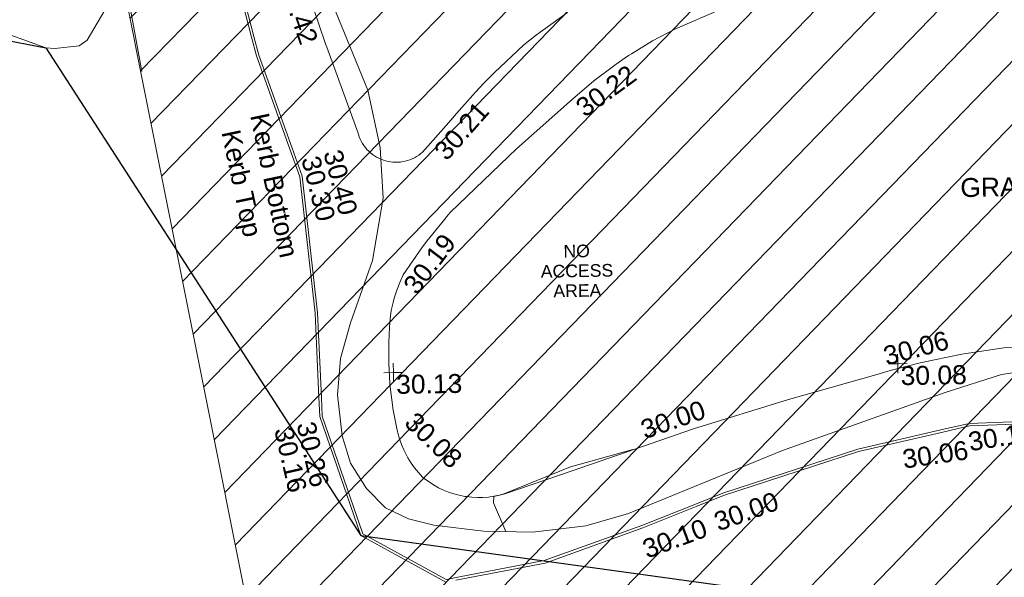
# Model space of a CAD drawing. Header units: millimetres. Extents: x -287732 to 520720, y -103372 to 287754.
# Tile 315 of 380: x 218949 to 238464, y 94482 to 105540. Entities that reach past the tile are written whole.
import ezdxf

# ---------------------------------------------------------------- set-up
doc = ezdxf.new("R2010")
doc.units = ezdxf.units.MM
doc.linetypes.add('IMPORT-HIDDEN2 _3_', pattern=[4762.5, 3175, -1587.5])
doc.linetypes.add('IMPORT-UG_ELEC_STREET LIGHTING_QLB2 _2_', pattern=[2700, 1500, -300.0000000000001, 0, -250, 150, -300.0000000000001, 0, -200])
for name, color, linetype, lineweight, true_color in [('00_UAV_FENCE', 7, 'Continuous', 9, 0x264c2f), ('00_UAV_FOOTPATH', 7, 'Continuous', 9, 0xa50000), ('00_UAV_KERB_BOTTOM', 1, 'Continuous', 9, 0xff0000), ('00_UAV_KERB_TOP', 7, 'Continuous', 9, 0xa500a5), ('00_UAV_LEVEL_SPOT', 7, 'Continuous', 9, 0x666666), ('00_UAV_TREE_LINE', 7, 'Continuous', 9, 0x52a552), ('01_DTM_CONTOUR_MJR', 7, 'Continuous', 9, 0x7f3f00), ('12333-PUM-2D-U-0001-C01 - Rev2_REVIT IMPORT_dwg', 7, 'Continuous', 9, 0x767676), ('PUM-CHAMBER EXTENTS', 6, 'IMPORT-HIDDEN2 _3_', 9, 0xff00ff), ('PUM-SURVEY BOUNDARY_EXTENT', 190, 'Continuous', 25, 0x7f00ff), ('PUM-UNABLE TO SURVEY', 190, 'Continuous', 9, 0x7f00ff)]:
    doc.layers.add(name, color=color, linetype=linetype, lineweight=lineweight, true_color=true_color)
doc.layers.add('00_UAV_SURVEY_TEXT', color=7, linetype='Continuous', lineweight=9)
doc.styles.add('Arial_1', font='arial.ttf', dxfattribs={"height": 250})
doc.styles.add('Swis721 Lt BT_2', font='swissl.ttf', dxfattribs={"height": 375})

# ---------------------------------------------------------------- blocks, each defined once
blk = doc.blocks.new('12333-PUM-2D-U-0001-C01 - Rev2_REVIT IMPORT_dwg_UAV-2077255-Site Location Plan Proposed')
at = {"layer": '00_UAV_LEVEL_SPOT', "color": 254, "true_color": 0xcccccc, "flags": 128}
for points in [[(0, -500.0000000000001), (0, 0), (-500.0000000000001, 0)], [(500.0000000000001, 0), (0, 0), (0, 500.0000000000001)]]:
    blk.add_lwpolyline(points, dxfattribs=at)
blk = doc.blocks.new('12333-PUM-2D-U-0001-C01 - Rev2_REVIT IMPORT_dwg_MGS62954_T2_Galway_ITM_3d_Rev1-2077680-Site Location Plan Proposed')
at = {"layer": '00_UAV_FENCE', "color": 254, "true_color": 0xcccccc, "flags": 128}
blk.add_lwpolyline([(534122607.6985, 725669914.9365001), (534123043.6985002, 725667551.9365001), (534123486.2972962, 725664994.7941326), (534123560.6985002, 725664564.9365002), (534124179.6985, 725661540.9365002), (534124438.1148047, 725660094.410857), (534124691.6985, 725658674.9365002), (534125122.6985, 725656058.9365)], dxfattribs=at)
at = {"layer": '00_UAV_FOOTPATH', "color": 254, "true_color": 0xcccccc, "flags": 128}
for points in [[(534133576.2533003, 725657080.8251882), (534132951.9597373, 725656644.9734665), (534132701.2533003, 725656452.8251883), (534132099.3895124, 725655909.5027679), (534131893.2533003, 725655706.8251883), (534131726.9570456, 725655528.7627413), (534131339.8256434, 725655114.2400886), (534131186.2533003, 725654935.8251883), (534130655.2533002, 725654361.8251883), (534130617.3964121, 725654330.7036847), (534130577.6600905, 725654302.0206463), (534130536.2011563, 725654275.8892713), (534130493.1832295, 725654252.4126889), (534130448.776082, 725654231.6835498), (534130403.1549683, 725654213.783663), (534130356.4999343, 725654198.783671), (534130308.995106, 725654186.7427717), (534130260.8279633, 725654177.7084855), (534130212.1886, 725654171.716466), (534130163.2689734, 725654168.7903615), (534130114.2621468, 725654168.9417198), (534130065.3615279, 725654172.1699433), (534130016.760105, 725654178.4622921), (534129968.6496857, 725654187.7939328), (534129922.2533002, 725654199.8251882), (534129875.6707559, 725654215.0488055), (534129830.1360306, 725654233.1673247), (534129785.8288287, 725654254.1092403), (534129742.9240108, 725654277.7919041), (534129701.5909024, 725654304.121851), (534129661.9926265, 725654332.9951694), (534129624.2854595, 725654364.2979091), (534129588.6182143, 725654397.9065328), (534129555.1316531, 725654433.6884022), (534129523.9579323, 725654471.502303), (534129495.22008, 725654511.1990006), (534129469.0315117, 725654552.6218307), (534129445.4955816, 725654595.6073161), (534129424.7051751, 725654639.9858127), (534129406.7423427, 725654685.5821787), (534129391.6779752, 725654732.2164665), (534129384.2533002, 725654759.8251883), (534128792.3077646, 725656473.0984459), (534128769.2533003, 725656539.8251882), (534128055.2533002, 725658781.8251883)], [(534136619.2533004, 725657090.8251883), (534135697.2533002, 725656712.8251883), (534135248.9098812, 725656483.9960251), (534134827.2240831, 725656235.9280546), (534134769.2533003, 725656201.8251883), (534134522.5605534, 725656040.2647041), (534134072.199377, 725655713.3616179), (534133643.2533002, 725655358.8251884), (534132517.2533003, 725654395.8251883), (534131189.2533004, 725653158.8251882), (534131142.4905623, 725653106.9067898), (534131040.7748144, 725652985.7855816), (534130708.2533003, 725652589.8251882), (534130623.1195975, 725652480.2818613), (534130229.2533002, 725651931.8251882), (534130157.8839879, 725651784.4160262), (534130095.7354283, 725651632.4218146), (534130043.2533004, 725651476.8251882), (534130018.3963717, 725651389.2218617), (534129981.3375059, 725651229.2489755), (534129954.3965482, 725651067.2648138), (534129937.6798219, 725650903.9086537), (534129931.2533003, 725650739.8251883), (534129921.5598603, 725650597.5899986), (534129911.0726462, 725650189.1338445), (534129926.2533003, 725649780.8251883), (534129935.4683118, 725649662.4731313), (534129983.6701264, 725649256.7355361), (534130057.2533002, 725648854.8251882), (534130068.492393, 725648802.1950848), (534130098.7767652, 725648686.4618976), (534130136.2683252, 725648572.8586549), (534130180.8191108, 725648461.833697), (534130231.6764007, 725648355.0366405), (534130232.2533003, 725648353.8251883), (534130260.0756922, 725648301.8303784), (534130321.4001785, 725648199.1141616), (534130389.0532597, 725648100.4512281), (534130462.7679396, 725648006.2309557), (534130542.2533004, 725647916.8251883), (534130581.5347536, 725647883.8766283), (534130668.8473577, 725647817.2437464), (534130760.1715834, 725647756.2247527), (534130855.1470162, 725647701.0604616), (534130953.3988309, 725647651.9685818), (534131054.5392728, 725647609.1428558), (534131158.1691867, 725647572.7522975), (534131263.8795929, 725647542.9405239), (534131371.2533002, 725647519.8251883), (534131404.7902568, 725647514.0374646), (534131513.7007473, 725647499.8270162), (534131623.2886093, 725647492.4831554), (534131733.1213496, 725647492.0348645), (534131842.7655085, 725647498.4839134), (534131951.7883705, 725647511.8048502), (534132059.7596722, 725647531.9451033), (534132166.2533003, 725647558.8251883), (534133507.2533003, 725647986.8251882), (534134760.0413502, 725648397.0072374), (534135929.2533004, 725648779.8251882), (534137819.2533004, 725649330.8251883), (534139560.3293805, 725649789.9063625), (534139848.2533003, 725649865.8251883), (534140443.7745451, 725650013.1566877), (534141270.3865776, 725650170.5979748), (534142105.2533003, 725650275.8251882), (534142285.397572, 725650291.5761493)]]:
    blk.add_lwpolyline(points, dxfattribs=at)
at = {"layer": '00_UAV_KERB_BOTTOM', "color": 254, "true_color": 0xcccccc, "flags": 128}
blk.add_lwpolyline([(534125784.1154996, 725664077.3854495), (534125876.2533002, 725664083.8251882), (534126125.2533004, 725662569.8251882), (534126394.2533003, 725660997.8251884), (534126740.807078, 725659291.6437598), (534126772.2533004, 725659136.8251882), (534127350.8670541, 725656711.055797), (534127445.8670542, 725656340.055797), (534128072.5252295, 725654485.4240651), (534128261.8670542, 725653925.055797), (534128521.0827727, 725651208.0509884), (534128565.2611473, 725649532.5452225), (534128575.0827727, 725649160.0509884), (534129338.0827727, 725646815.0509886), (534130975.0827727, 725645877.0509884), (534131241.8528504, 725645923.7904178), (534132927.0827728, 725646219.0509883), (534134872.0827727, 725646880.0509884), (534136025.7294766, 725647319.3653679), (534136487.0827727, 725647495.0509884), (534139176.0827727, 725648323.0509884), (534140831.9516846, 725648672.9140362), (534141391.0827727, 725648791.0509884), (534143930.0827727, 725648843.0509883)], dxfattribs=at)
at = {"layer": '00_UAV_KERB_TOP', "color": 254, "true_color": 0xcccccc, "flags": 128}
for points in [[(534125691.0800582, 725664026.1272278), (534125834.3070704, 725664030.7714872), (534126075.9423618, 725662561.5512818), (534126345.1000125, 725660988.6299926), (534126690.4506295, 725659288.3720607), (534126723.4218805, 725659126.0453458), (534127302.3273486, 725656699.0529765), (534127397.8961995, 725656325.8314646), (534128020.9623058, 725654481.8306718), (534128212.6433339, 725653914.5393941), (534128471.145469, 725651205.0141075), (534128515.3288777, 725649529.3174185), (534128525.291385, 725649151.480109), (534129296.5001872, 725646781.2512215), (534130965.9075457, 725645824.681825)], [(534131164.5431072, 725645859.4837521), (534132939.5151873, 725646170.4675903), (534134889.0295101, 725646833.0017635), (534135953.0681987, 725647238.192967), (534136503.3540448, 725647447.7445431), (534139188.6336557, 725648274.5989563), (534140755.2052697, 725648605.5946745), (534141396.8130963, 725648741.1578633), (534143927.6582174, 725648792.990847), (534145727.996924, 725648580.8961502), (534146478.3667628, 725648492.4964156), (534149172.6535214, 725648079.3791307), (534150441.7668839, 725648303.3403124), (534150661.3086846, 725648370.3316835), (534152528.4882811, 725648940.0861496), (534153923.1955595, 725649552.348952), (534154484.1497387, 725648896.1739794), (534154558.8702379, 725648244.8061504), (534154574.4085392, 725648109.3526974)]]:
    blk.add_lwpolyline(points, dxfattribs=at)
at = {"layer": '00_UAV_TREE_LINE', "color": 254, "true_color": 0xcccccc, "flags": 128}
for points in [[(534142979.2533003, 725649873.8251882), (534142052.2533002, 725649750.8251883), (534140930.2533002, 725649414.8251882), (534137687.2533002, 725648318.8251883), (534134609.2533002, 725647124.8251883), (534133759.2533003, 725646896.8251883), (534132706.2533003, 725646788.8251882), (534131731.2533002, 725646821.8251882), (534130752.2533003, 725646957.8251883), (534130250.2533003, 725647093.8251882), (534129798.2533003, 725647317.8251882), (534129430.2533002, 725647710.8251883), (534129119.2533002, 725648219.8251883), (534128962.2533002, 725648763.8251883), (534128884.2533003, 725649577.8251882), (534128956.2533004, 725650296.8251883), (534129169.2533004, 725650997.8251883), (534129625.0829999, 725652231.051), (534129859.083, 725653464.0510001), (534129816.0829999, 725654465.051), (534129593.0829999, 725655605.0509999), (534127768.083, 725660315.0510001)], [(534124543.6985001, 725657510.9365001), (534124047.6985, 725656693.9365001), (534123885.6985, 725656583.9365), (534123405.6985, 725656543.9365001), (534123226.6985, 725656556.9365001), (534118424.6985, 725658399.9365001)]]:
    blk.add_lwpolyline(points, dxfattribs=at)
at = {"layer": '01_DTM_CONTOUR_MJR', "color": 254, "true_color": 0xcccccc, "flags": 128}
blk.add_lwpolyline([(534134720, 725648390.0000001), (534133547.9119417, 725648090.1369765), (534133475.766333, 725648067.0257511), (534132170.0000001, 725647560.0000002), (534132060.0000002, 725647530), (534131950.0000001, 725647510.0000001), (534131937.9124813, 725647385.0202055), (534132171.038644, 725646806.9401459)], dxfattribs=at)
at = {"xscale": 0.375, "yscale": 0.375, "zscale": 0.375}
for p in [(534130000, 725650000.0000001), (534140000, 725650000.0000001)]:
    blk.add_blockref('12333-PUM-2D-U-0001-C01 - Rev2_REVIT IMPORT_dwg_UAV-2077255-Site Location Plan Proposed', p, dxfattribs=at)
at = {"layer": '00_UAV_FOOTPATH', "color": 251, "true_color": 0x666666, "char_height": 375, "width": 1495.902363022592, "attachment_point": 1, "line_spacing_factor": 1.005061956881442, "style": 'Swis721 Lt BT_2'}
for s, insert, rotation in [('30.42', (534128232.6799323, 725657863.0278163), 287.76352372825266), ('30.22', (534133666.9472031, 725655287.8539398), 35.08491862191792), ('30.21', (534130853.9652885, 725654412.7864197), 47.557230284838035), ('30.19', (534130201.1117101, 725651743.8773292), 51.771521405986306), ('30.06', (534139684.2242552, 725650330.6488379), 13.880526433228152), ('30.00', (534134843.5342277, 725648945.442561), 18.12924151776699), ('30.08', (534130442.509359, 725649239.7308342), 315.1872106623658)]:
    blk.add_mtext(s, dxfattribs=dict(at, insert=insert, rotation=rotation))
at = {"layer": '00_UAV_KERB_BOTTOM', "color": 251, "true_color": 0x666666, "char_height": 375, "attachment_point": 1, "line_spacing_factor": 1.005061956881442, "style": 'Swis721 Lt BT_2'}
for s, insert, width, rotation in [('Kerb Bottom', (534127617.8024926, 725655218.0946687), 3414.456504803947, 280.8750798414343), ('30.30', (534128611.9517057, 725654355.9194653), 1495.902363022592, 283.2854145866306), ('30.16', (534127984.6371118, 725648987.7361908), 1495.902363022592, 281.87806949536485), ('30.06', (534140037.6572813, 725648289.6249465), 1495.902363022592, 7.323016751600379), ('30.00', (534136264.7440665, 725647090.4968091), 1495.902363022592, 18.957363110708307)]:
    blk.add_mtext(s, dxfattribs=dict(at, insert=insert, width=width, rotation=rotation))
at = {"layer": '00_UAV_KERB_TOP', "color": 251, "true_color": 0x666666, "char_height": 375, "attachment_point": 1, "line_spacing_factor": 1.005061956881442, "style": 'Swis721 Lt BT_2'}
for s, insert, width, rotation in [('Kerb Top', (534127043.8688605, 725654897.388813), 2493.170605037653, 280.8750798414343), ('30.40', (534129052.2872114, 725654470.2190789), 1495.902363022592, 283.38265758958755), ('30.26', (534128429.2251009, 725649086.9403557), 1495.902363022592, 281.78940046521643), ('30.16', (534141346.5119968, 725648609.6662506), 1495.902363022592, 8.232085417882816), ('30.10', (534134838.8511013, 725646573.7432705), 1495.902363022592, 19.31266985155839)]:
    blk.add_mtext(s, dxfattribs=dict(at, insert=insert, width=width, rotation=rotation))
at = {"layer": '00_UAV_LEVEL_SPOT', "char_height": 375, "width": 1495.902363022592, "attachment_point": 1, "line_spacing_factor": 1.005061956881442, "style": 'Swis721 Lt BT_2'}
for s, insert in [('30.13', (534130051.8765643, 725649949.1441548)), ('30.08', (534140051.8765643, 725649949.1441548))]:
    blk.add_mtext(s, dxfattribs=dict(at, insert=insert))
at = {"layer": '00_UAV_SURVEY_TEXT', "color": 251, "true_color": 0x666666, "insert": (534141299.2701786, 725653657.0343747), "char_height": 375, "width": 2018.280965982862, "attachment_point": 1, "line_spacing_factor": 1.005061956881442, "style": 'Swis721 Lt BT_2'}
blk.add_mtext('GRASS', dxfattribs=at)
blk = doc.blocks.new('12333-PUM-2D-U-0001-C01 - Rev2_REVIT IMPORT_dwg-1620468-Site Location Plan Proposed')
at = {"layer": 'PUM-CHAMBER EXTENTS', "true_color": 0xfff4d4}
h = blk.add_hatch(dxfattribs=at)
h.set_pattern_fill('FP_14', style=0, pattern_type=2)
h.set_pattern_definition([(45, (-533641079.65, -725615854.3560001), (-618.7184335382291, 618.7184335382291), [])])
h.paths.add_polyline_path([(486377.3501529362, 27208.64382130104), (517415.3501528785, 30952.6438213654), (516341.8313309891, 58191.46038823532), (502815.940048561, 56693.63832639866), (503487.5551271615, 50628.70393428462), (496266.2910908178, 49829.0399146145), (495594.5673347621, 55894.95570471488), (481449.064816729, 54328.51950435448), (484521.5190358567, 37421.10226281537)])
at = {"layer": 'PUM-SURVEY BOUNDARY_EXTENT', "color": 201, "true_color": 0xd4aaff, "flags": 128}
blk.add_lwpolyline([(434100.3536528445, 24157.3913212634), (453045.0486529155, 39175.58032134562), (466013.0486529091, 44122.58032138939), (482147.048652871, 40702.58032134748), (488216.8503400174, 30926.89504288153), (531080.8829478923, 24250.27741154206), (561844.1376578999, 20426.38415400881), (566062.0655785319, 8611.398574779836), (571128.6864528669, -7616.027373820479), (575714.0437077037, -7982.768216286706), (646442.309713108, 31495.23056612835), (689841.2207724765, 56725.65899800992), (691426.6726380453, 62926.17045936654), (689638.0678800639, 69873.57358378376), (681836.0986590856, 100645.3796401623), (672155.9695595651, 130601.3585414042), (667140.7217679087, 148790.7201766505), (693350.350153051, 157472.2071436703), (716444.8569162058, 167556.043584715), (696842.6566527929, 196972.3378213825), (686152.5680667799, 214203.8785610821)], dxfattribs=at)
at = {"layer": 'PUM-UNABLE TO SURVEY', "color": 7, "true_color": 0xfff4d4, "flags": 128}
blk.add_lwpolyline([(481449.064816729, 54328.51950435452), (486377.3501529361, 27208.64382130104), (517415.3501528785, 30952.64382136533), (516341.8313309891, 58191.46038823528)], dxfattribs=at)
blk.add_blockref('12333-PUM-2D-U-0001-C01 - Rev2_REVIT IMPORT_dwg_MGS62954_T2_Galway_ITM_3d_Rev1-2077680-Site Location Plan Proposed', (-533641079.6498471, -725615854.3561786))
at = {"layer": 'PUM-UNABLE TO SURVEY', "color": 41, "true_color": 0xffdf7f, "insert": (492594.7876528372, 36616.51243789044), "char_height": 250, "width": 1714.021757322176, "attachment_point": 2, "line_spacing_factor": 0.9417779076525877, "style": 'Arial_1'}
blk.add_mtext('NO\\PACCESS\\PAREA', dxfattribs=at)

msp = doc.modelspace()

# ---------------------------------------------------------------- block references
at = {"layer": '12333-PUM-2D-U-0001-C01 - Rev2_REVIT IMPORT_dwg', "color": 254, "linetype": 'IMPORT-UG_ELEC_STREET LIGHTING_QLB2 _2_', "true_color": 0xffd4d4, "rotation": 0.9999999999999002}
msp.add_blockref('12333-PUM-2D-U-0001-C01 - Rev2_REVIT IMPORT_dwg-1620468-Site Location Plan Proposed', (-261895.0770586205, 55869.5817132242), dxfattribs=at)

doc.saveas('drawing.dxf')
